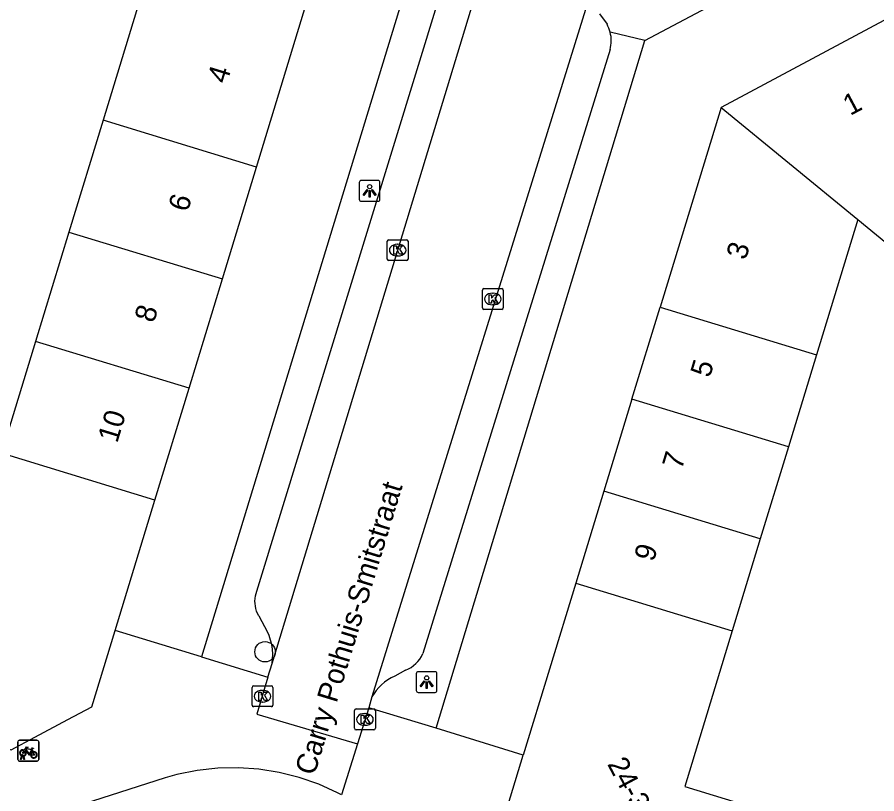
# Model space of a CAD drawing. Extents: x 160304 to 160954, y 383686 to 384161.
# Drawn here: x 160687.46 to 160728.72, y 383795.32 to 383832.58 of the extents above; entities that cross this region are included whole.
import ezdxf

# ---------------------------------------------------------------- set-up
doc = ezdxf.new("R2010")
doc.units = 0
for name, color, linetype in [('IMGEO_Boom', 7, 'Continuous'), ('IMGEO_Fietsenrek', 7, 'Continuous'), ('IMGEO_Kolk', 7, 'Continuous'), ('IMGEO_Lichtpunt', 7, 'Continuous'), ('IMGEO_Openbare_ruimte_label', 7, 'Continuous'), ('IMGEO_Pand', 7, 'Continuous'), ('IMGEO_Pand_nummerreeks', 7, 'Continuous'), ('IMGEO_Rijbaan_lokaal_open', 7, 'Continuous'), ('IMGEO_Voetpad_open', 7, 'Continuous')]:
    doc.layers.add(name, color=color, linetype=linetype)

msp = doc.modelspace()

# ---------------------------------------------------------------- linework, layer by layer
at = {"layer": 'IMGEO_Boom'}
msp.add_circle((160699.356, 383802.137), 0.489, dxfattribs=at)
at = {"layer": 'IMGEO_Fietsenrek'}
for p, q in [((160687.496, 383796.966), (160687.496, 383797.807)), ((160687.496, 383797.807), (160687.496, 383796.966)), ((160687.571, 383797.891), (160688.412, 383797.891)), ((160688.412, 383797.891), (160687.571, 383797.891)), ((160688.496, 383797.816), (160688.496, 383796.975)), ((160688.496, 383796.975), (160688.496, 383797.816)), ((160688.183, 383797.44), (160688.219, 383797.345)), ((160688.421, 383796.891), (160687.58, 383796.891)), ((160687.58, 383796.891), (160688.421, 383796.891)), ((160687.623, 383796.975), (160687.662, 383797.135)), ((160687.657, 383796.975), (160687.623, 383796.975)), ((160687.692, 383797.123), (160687.657, 383796.975)), ((160687.734, 383797.147), (160687.733, 383797.151)), ((160687.775, 383796.975), (160687.741, 383797.117)), ((160687.765, 383797.158), (160687.766, 383797.151)), ((160687.773, 383797.121), (160687.808, 383796.975)), ((160687.808, 383796.975), (160687.775, 383796.975))]:
    msp.add_line(p, q, dxfattribs=at)
for points in [[(160687.83, 383797.365), (160687.778, 383797.275), (160687.738, 383797.25), (160687.739, 383797.297), (160687.794, 383797.391)], [(160687.809, 383797.417), (160687.904, 383797.581), (160687.99, 383797.567), (160687.992, 383797.558), (160687.936, 383797.547), (160687.909, 383797.502), (160688.165, 383797.461)], [(160688.105, 383797.173), (160688.055, 383797.173), (160687.864, 383797.424), (160687.845, 383797.392)], [(160688.152, 383797.436), (160687.895, 383797.477), (160687.878, 383797.448), (160688.045, 383797.228), (160688.152, 383797.436)], [(160688.2, 383797.338), (160688.17, 383797.415), (160688.061, 383797.197), (160688.104, 383797.197)], [(160688.134, 383797.197), (160688.254, 383797.196), (160688.21, 383797.31)], [(160688.23, 383797.317), (160688.285, 383797.172), (160688.135, 383797.172)], [(160688.165, 383797.461), (160688.19, 383797.51), (160688.184, 383797.514), (160688.161, 383797.518), (160688.149, 383797.525), (160688.148, 383797.528), (160688.15, 383797.533), (160688.245, 383797.518), (160688.247, 383797.508), (160688.237, 383797.495), (160688.225, 383797.489), (160688.211, 383797.495), (160688.183, 383797.44)]]:
    msp.add_lwpolyline(points, dxfattribs=at)
for centre, radius, start, end in [((160687.574, 383797.813), 0.0779, 92.4484, 184.2845), ((160687.574, 383797.813), 0.0779, 92.4484, 184.2845), ((160688.418, 383797.813), 0.0779, 2.4484, 94.2845), ((160688.418, 383797.813), 0.0779, 2.4484, 94.2845), ((160687.736, 383797.276), 0.159, 62.6766, 242.1369), ((160687.736, 383797.276), 0.129, 63.3192, 238.903), ((160687.716, 383797.147), 0.0499, 12.8025, 158.6934), ((160687.736, 383797.276), 0.129, 283.6043, 43.4302), ((160687.736, 383797.276), 0.159, 283.5766, 46.6042), ((160688.263, 383797.192), 0.159, 113.3408, 178.3217), ((160688.263, 383797.192), 0.159, 187.0065, 105.7708), ((160688.263, 383797.192), 0.129, 113.923, 177.9556), ((160688.263, 383797.192), 0.129, 188.6715, 104.5883), ((160687.574, 383796.969), 0.0779, 182.4484, 274.2845), ((160687.574, 383796.969), 0.0779, 182.4484, 274.2845), ((160687.736, 383797.276), 0.159, 253.9967, 271.7867), ((160687.716, 383797.147), 0.0174, 12.8025, 163.4502), ((160687.736, 383797.276), 0.129, 253.415, 269.0204), ((160688.418, 383796.969), 0.0779, 272.4484, 4.2845), ((160688.418, 383796.969), 0.0779, 272.4484, 4.2845)]:
    msp.add_arc(centre, radius, start, end, dxfattribs=at)
at = {"layer": 'IMGEO_Kolk'}
for p, q in [((160705.222, 383820.979), (160705.222, 383821.831)), ((160705.297, 383821.905), (160706.149, 383821.905)), ((160705.71, 383821.685), (160705.735, 383821.685)), ((160706.223, 383821.831), (160706.223, 383820.979)), ((160705.733, 383821.125), (160705.708, 383821.125)), ((160706.149, 383820.905), (160705.297, 383820.905)), ((160709.788, 383818.634), (160709.788, 383819.486)), ((160709.863, 383819.56), (160710.715, 383819.56)), ((160710.789, 383819.486), (160710.789, 383818.634)), ((160710.276, 383819.34), (160710.301, 383819.34)), ((160710.299, 383818.78), (160710.274, 383818.78)), ((160710.715, 383818.56), (160709.863, 383818.56)), ((160698.808, 383800.504), (160699.66, 383800.504)), ((160698.733, 383799.578), (160698.733, 383800.43)), ((160699.221, 383800.284), (160699.246, 383800.284)), ((160699.734, 383800.43), (160699.734, 383799.578)), ((160699.244, 383799.724), (160699.219, 383799.724)), ((160699.66, 383799.504), (160698.808, 383799.504)), ((160703.65, 383798.467), (160703.65, 383799.319)), ((160703.725, 383799.393), (160704.577, 383799.393)), ((160704.651, 383799.319), (160704.651, 383798.467)), ((160704.138, 383799.173), (160704.163, 383799.173)), ((160704.161, 383798.613), (160704.136, 383798.613)), ((160704.577, 383798.393), (160703.725, 383798.393))]:
    msp.add_line(p, q, dxfattribs=at)
for points in [[(160705.222, 383820.979), (160705.222, 383821.831)], [(160705.297, 383821.905), (160706.149, 383821.905)], [(160705.543, 383821.605), (160705.666, 383821.605), (160705.666, 383821.454), (160705.796, 383821.605), (160705.96, 383821.605), (160705.814, 383821.454), (160705.967, 383821.205), (160705.815, 383821.205), (160705.73, 383821.369), (160705.666, 383821.302), (160705.666, 383821.205), (160705.543, 383821.205), (160705.543, 383821.605)], [(160706.223, 383821.831), (160706.223, 383820.979)], [(160706.149, 383820.905), (160705.297, 383820.905)], [(160709.788, 383818.634), (160709.788, 383819.486)], [(160709.863, 383819.56), (160710.715, 383819.56)], [(160710.789, 383819.486), (160710.789, 383818.634)], [(160710.109, 383819.26), (160710.232, 383819.26), (160710.232, 383819.109), (160710.362, 383819.26), (160710.526, 383819.26), (160710.38, 383819.109), (160710.533, 383818.86), (160710.381, 383818.86), (160710.296, 383819.024), (160710.232, 383818.957), (160710.232, 383818.86), (160710.109, 383818.86), (160710.109, 383819.26)], [(160710.715, 383818.56), (160709.863, 383818.56)], [(160698.808, 383800.504), (160699.66, 383800.504)], [(160698.733, 383799.578), (160698.733, 383800.43)], [(160699.054, 383800.204), (160699.177, 383800.204), (160699.177, 383800.053), (160699.307, 383800.204), (160699.471, 383800.204), (160699.325, 383800.053), (160699.478, 383799.804), (160699.326, 383799.804), (160699.241, 383799.968), (160699.177, 383799.901), (160699.177, 383799.804), (160699.054, 383799.804), (160699.054, 383800.204)], [(160699.734, 383800.43), (160699.734, 383799.578)], [(160699.66, 383799.504), (160698.808, 383799.504)], [(160703.65, 383798.467), (160703.65, 383799.319)], [(160703.725, 383799.393), (160704.577, 383799.393)], [(160704.651, 383799.319), (160704.651, 383798.467)], [(160703.971, 383799.093), (160704.094, 383799.093), (160704.094, 383798.942), (160704.224, 383799.093), (160704.388, 383799.093), (160704.242, 383798.942), (160704.395, 383798.693), (160704.243, 383798.693), (160704.158, 383798.857), (160704.094, 383798.79), (160704.094, 383798.693), (160703.971, 383798.693), (160703.971, 383799.093)], [(160704.577, 383798.393), (160703.725, 383798.393)]]:
    msp.add_lwpolyline(points, dxfattribs=at)
for centre, start, end in [((160705.299, 383821.829), 91.552, 178.448), ((160705.299, 383821.829), 91.552, 178.448), ((160706.147, 383821.829), 1.552, 88.448), ((160706.147, 383821.829), 1.552, 88.448), ((160705.299, 383820.981), 181.552, 268.448), ((160705.299, 383820.981), 181.552, 268.448), ((160706.147, 383820.981), 271.552, 358.448), ((160706.147, 383820.981), 271.552, 358.448), ((160709.865, 383819.484), 91.552, 178.448), ((160709.865, 383819.484), 91.552, 178.448), ((160710.713, 383819.484), 1.552, 88.448), ((160710.713, 383819.484), 1.552, 88.448), ((160709.865, 383818.636), 181.552, 268.448), ((160709.865, 383818.636), 181.552, 268.448), ((160710.713, 383818.636), 271.552, 358.448), ((160710.713, 383818.636), 271.552, 358.448), ((160698.81, 383800.428), 91.552, 178.448), ((160698.81, 383800.428), 91.552, 178.448), ((160699.658, 383800.428), 1.552, 88.448), ((160699.658, 383800.428), 1.552, 88.448), ((160698.81, 383799.58), 181.552, 268.448), ((160698.81, 383799.58), 181.552, 268.448), ((160699.658, 383799.58), 271.552, 358.448), ((160699.658, 383799.58), 271.552, 358.448), ((160703.727, 383799.317), 91.552, 178.448), ((160703.727, 383799.317), 91.552, 178.448), ((160704.575, 383799.317), 1.552, 88.448), ((160704.575, 383799.317), 1.552, 88.448), ((160703.727, 383798.469), 181.552, 268.448), ((160703.727, 383798.469), 181.552, 268.448), ((160704.575, 383798.469), 271.552, 358.448), ((160704.575, 383798.469), 271.552, 358.448)]:
    msp.add_arc(centre, 0.0765, start, end, dxfattribs=at)
for centre, major_axis, ratio, start_param, end_param in [((160705.709, 383821.405), (-0.387, 0.002), 0.722429, 4.712389, 7.853982), ((160705.734, 383821.405), (-0.39, 0.002), 0.717154, 1.570796, 4.712389), ((160710.275, 383819.06), (-0.387, 0.002), 0.722429, 4.712389, 7.853982), ((160710.3, 383819.06), (-0.39, 0.002), 0.717154, 1.570796, 4.712389), ((160699.22, 383800.004), (-0.387, 0.002), 0.722429, 4.712389, 7.853982), ((160699.245, 383800.004), (-0.39, 0.002), 0.717154, 1.570796, 4.712389), ((160704.137, 383798.893), (-0.387, 0.002), 0.722429, 4.712389, 7.853982), ((160704.162, 383798.893), (-0.39, 0.002), 0.717154, 1.570796, 4.712389)]:
    msp.add_ellipse(centre, major_axis=major_axis, ratio=ratio, start_param=start_param, end_param=end_param, dxfattribs=at)
at = {"layer": 'IMGEO_Lichtpunt'}
for p, q in [((160703.877, 383824.652), (160703.877, 383823.845)), ((160703.877, 383824.652), (160703.877, 383823.845)), ((160704.779, 383824.747), (160703.971, 383824.747)), ((160704.779, 383824.747), (160703.971, 383824.747)), ((160704.873, 383823.845), (160704.873, 383824.652)), ((160704.873, 383823.845), (160704.873, 383824.652)), ((160703.971, 383823.751), (160704.779, 383823.751)), ((160703.971, 383823.751), (160704.779, 383823.751)), ((160706.612, 383801.086), (160706.612, 383800.279)), ((160706.612, 383801.086), (160706.612, 383800.279)), ((160707.514, 383801.181), (160706.706, 383801.181)), ((160707.514, 383801.181), (160706.706, 383801.181)), ((160707.608, 383800.279), (160707.608, 383801.086)), ((160707.608, 383800.279), (160707.608, 383801.086)), ((160706.706, 383800.185), (160707.514, 383800.185)), ((160706.706, 383800.185), (160707.514, 383800.185))]:
    msp.add_line(p, q, dxfattribs=at)
for points in [[(160704.251, 383824.316), (160704.29, 383824.288), (160704.102, 383824.026), (160704.064, 383824.053), (160704.251, 383824.316)], [(160704.353, 383824.268), (160704.4, 383824.268), (160704.4, 383823.946), (160704.353, 383823.946), (160704.353, 383824.268)], [(160704.463, 383824.288), (160704.501, 383824.315), (160704.688, 383824.053), (160704.649, 383824.025), (160704.463, 383824.288)], [(160706.986, 383800.75), (160707.025, 383800.722), (160706.837, 383800.46), (160706.799, 383800.487), (160706.986, 383800.75)], [(160707.088, 383800.702), (160707.135, 383800.702), (160707.135, 383800.38), (160707.088, 383800.38), (160707.088, 383800.702)], [(160707.198, 383800.722), (160707.236, 383800.749), (160707.423, 383800.487), (160707.384, 383800.459), (160707.198, 383800.722)]]:
    msp.add_lwpolyline(points, dxfattribs=at)
for centre in [(160704.376, 383824.45), (160707.111, 383800.884)]:
    msp.add_circle(centre, 0.0994, dxfattribs=at)
for centre, start, end in [((160703.971, 383824.652), 90, 180), ((160703.971, 383824.652), 90, 180), ((160704.779, 383824.652), 0, 90), ((160704.779, 383824.652), 0, 90), ((160703.971, 383823.845), 180, 270), ((160703.971, 383823.845), 180, 270), ((160704.779, 383823.845), 270, 0), ((160704.779, 383823.845), 270, 360), ((160706.706, 383801.086), 90, 180), ((160706.706, 383801.086), 90, 180), ((160707.514, 383801.086), 0, 90), ((160707.514, 383801.086), 0, 90), ((160706.706, 383800.279), 180, 270), ((160706.706, 383800.279), 180, 270), ((160707.514, 383800.279), 270, 0), ((160707.514, 383800.279), 270, 360)]:
    msp.add_arc(centre, 0.0946, start, end, dxfattribs=at)
at = {"layer": 'IMGEO_Pand'}
for points in [[(160698.945, 383825.386), (160701.657, 383834.275)], [(160693.298, 383833.257), (160691.583, 383827.636)], [(160729.062, 383832.418), (160721.24, 383828.255)], [(160721.24, 383828.255), (160718.314, 383818.674)], [(160721.24, 383828.255), (160727.801, 383822.868)], [(160691.583, 383827.636), (160689.947, 383822.272)], [(160698.945, 383825.386), (160691.583, 383827.636)], [(160727.801, 383822.868), (160730.488, 383820.662), (160734.451, 383822.771), (160732.906, 383825.673)], [(160697.309, 383820.026), (160698.945, 383825.386)], [(160727.801, 383822.868), (160725.821, 383816.383)], [(160689.947, 383822.272), (160688.346, 383817.026)], [(160689.947, 383822.272), (160697.309, 383820.026)], [(160695.709, 383814.78), (160697.309, 383820.026)], [(160716.966, 383814.258), (160718.314, 383818.674)], [(160718.314, 383818.674), (160725.821, 383816.383)], [(160688.346, 383817.026), (160686.712, 383811.669)], [(160695.709, 383814.78), (160688.346, 383817.026)], [(160725.821, 383816.383), (160724.473, 383811.968)], [(160694.073, 383809.418), (160695.709, 383814.78)], [(160716.966, 383814.258), (160715.618, 383809.843)], [(160724.473, 383811.968), (160716.966, 383814.258)], [(160694.073, 383809.418), (160686.712, 383811.669)], [(160724.473, 383811.968), (160723.125, 383807.552)], [(160715.618, 383809.843), (160714.27, 383805.428)], [(160723.125, 383807.552), (160715.618, 383809.843)], [(160692.164, 383803.164), (160694.073, 383809.418)], [(160723.125, 383807.552), (160721.777, 383803.136)], [(160714.27, 383805.428), (160711.75, 383797.173)], [(160714.27, 383805.428), (160721.777, 383803.136)], [(160683.302, 383798.622), (160687.175, 383797.44), (160688.311, 383798.045), (160689.891, 383798.887), (160691.047, 383799.502), (160692.164, 383803.164)], [(160721.777, 383803.136), (160719.497, 383795.67), (160725.313, 383793.894)], [(160716.717, 383788.404), (160712.738, 383789.619), (160712.128, 383790.767), (160711.282, 383792.356), (160710.644, 383793.552), (160711.75, 383797.173)]]:
    msp.add_lwpolyline(points, dxfattribs=at)
at = {"layer": 'IMGEO_Rijbaan_lokaal_open'}
for points in [[(160699.694, 383801.576), (160710.047, 383835.62)], [(160715.178, 383834.409), (160704.49, 383799.969)], [(160703.03, 383795.267), (160702.84, 383795.375), (160701.938, 383795.784), (160701.002, 383796.111), (160700.042, 383796.353), (160699.063, 383796.509), (160698.075, 383796.576), (160697.084, 383796.555), (160696.1, 383796.445), (160695.129, 383796.248), (160694.567, 383796.092), (160684.538, 383792.874), (160684.293, 383792.805), (160683.73, 383792.686), (160683.158, 383792.617), (160682.583, 383792.6), (160682.009, 383792.634), (160681.44, 383792.719), (160657.945, 383799.886), (160652.079, 383801.685)], [(160699.495, 383800.921), (160699.694, 383801.576)], [(160699.495, 383800.921), (160698.957, 383799.151), (160703.79, 383797.713)], [(160704.49, 383799.969), (160704.331, 383799.455)], [(160704.331, 383799.455), (160703.79, 383797.713)]]:
    msp.add_lwpolyline(points, dxfattribs=at)
at = {"layer": 'IMGEO_Voetpad_open'}
for points in [[(160717.579, 383831.466), (160731.697, 383838.95), (160733.308, 383838.386), (160742.884, 383843.475)], [(160706.29, 383834.575), (160696.3, 383801.889)], [(160699.694, 383801.576), (160699.72, 383801.802), (160699.726, 383802.029), (160699.712, 383802.255), (160699.677, 383802.48), (160699.622, 383802.7), (160699.548, 383802.915), (160699.487, 383803.057), (160699.069, 383803.844), (160699.054, 383803.869), (160698.998, 383803.978), (160698.952, 383804.091), (160698.916, 383804.208), (160698.891, 383804.328), (160698.877, 383804.45), (160698.873, 383804.572), (160698.881, 383804.694), (160698.899, 383804.815), (160698.928, 383804.934), (160698.968, 383805.05), (160707.73, 383833.567)], [(160715.401, 383832.743), (160715.769, 383832.248)], [(160717.579, 383831.466), (160715.922, 383831.861)], [(160707.563, 383798.475), (160717.579, 383831.466)], [(160715.92, 383831.029), (160706.926, 383802.048)], [(160696.3, 383801.889), (160692.164, 383803.164)], [(160696.3, 383801.889), (160699.495, 383800.921)], [(160706.1, 383801.262), (160705.579, 383800.97)], [(160707.563, 383798.475), (160704.331, 383799.455)], [(160711.75, 383797.173), (160707.563, 383798.475)], [(160703.79, 383797.713), (160703.03, 383795.267)]]:
    msp.add_lwpolyline(points, dxfattribs=at)
for centre, radius, start, end in [((160714.221, 383831.412), 1.759, 14.7783, 28.3643), ((160714.298, 383831.449), 1.675, 345.4834, 14.2411), ((160705.634, 383802.579), 1.397, 289.4871, 337.6701), ((160706.514, 383798.86), 2.308, 113.8967, 151.2813)]:
    msp.add_arc(centre, radius, start, end, dxfattribs=at)

# ---------------------------------------------------------------- texts
at = {"layer": 'IMGEO_Openbare_ruimte_label'}
msp.add_text('Carry Pothuis-Smitstraat', height=1, rotation=73.0868, dxfattribs=at).set_placement((160701.727, 383796.161))
at = {"layer": 'IMGEO_Pand_nummerreeks'}
for s, rotation, p in [('4', 73.0339, (160697.517, 383829.348)), ('1', 28.0119, (160727.436, 383827.837)), ('6', 73.0325, (160695.642, 383823.197)), ('3', 73.026, (160722.422, 383820.893)), ('8', 73.0325, (160694.019, 383817.878)), ('5', 73.0226, (160720.698, 383815.246)), ('10', 73.0325, (160692.26, 383812.115)), ('7', 73.0226, (160719.35, 383810.83)), ('9', 73.0226, (160718.002, 383806.415)), ('24-34', 298.0289, (160715.762, 383796.753))]:
    msp.add_text(s, height=1, rotation=rotation, dxfattribs=at).set_placement(p)

doc.saveas('drawing.dxf')
